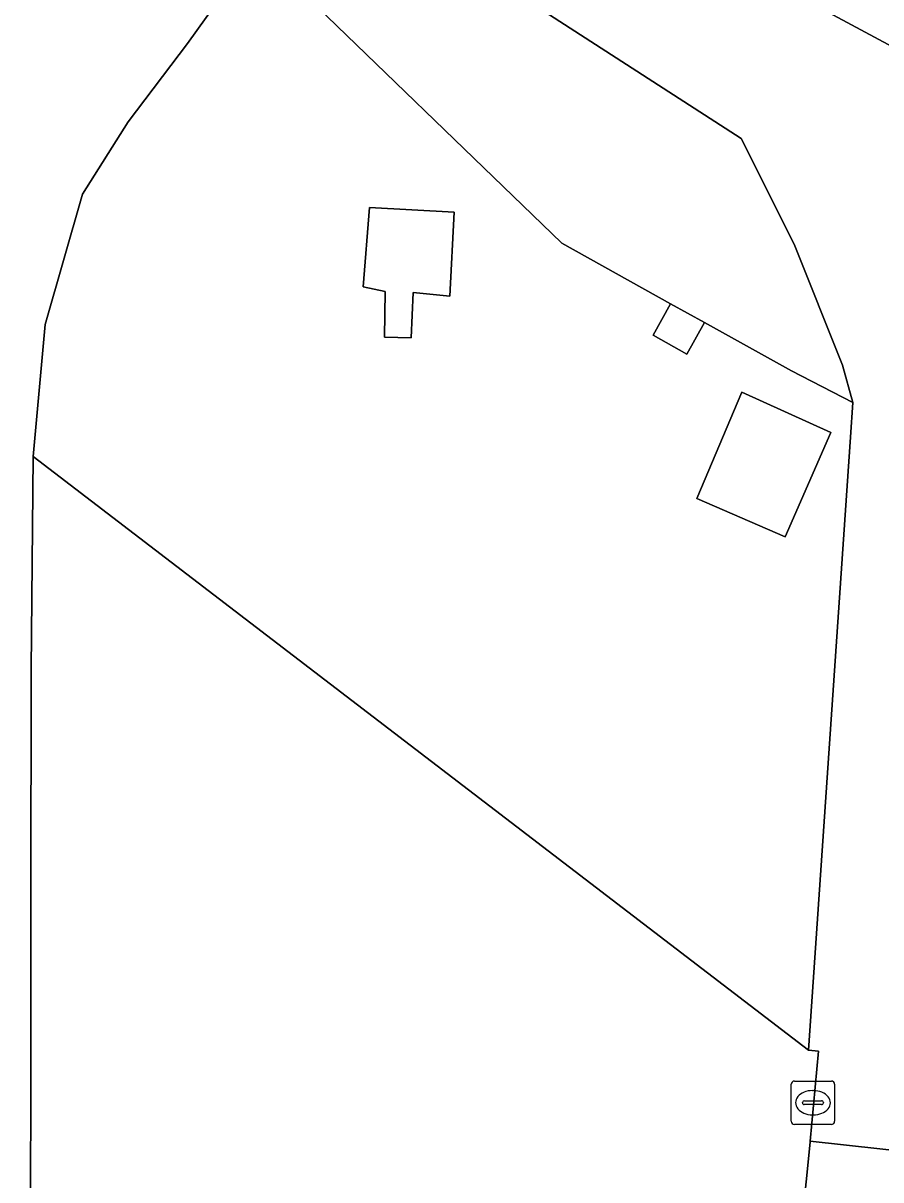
# Model space of a CAD drawing. Extents: x 157692 to 159674, y 381452 to 383291.
# Drawn here: x 157865.27 to 157885.08, y 382207.46 to 382234.17 of the extents above; entities that cross this region are included whole.
import ezdxf

# ---------------------------------------------------------------- set-up
doc = ezdxf.new("R2010")
doc.units = 0
for name, color, linetype in [('IMGEO_Berm_groen', 7, 'Continuous'), ('IMGEO_Fietspad_gesloten', 7, 'Continuous'), ('IMGEO_Kolk', 7, 'Continuous'), ('IMGEO_Rijbaan_autoweg', 7, 'Continuous'), ('IMGEO_Rijbaan_lokaal_open', 7, 'Continuous'), ('IMGEO_Terreindeel_gesloten', 7, 'Continuous'), ('IMGEO_Verkeerseiland_groen', 7, 'Continuous'), ('IMGEO_Voetpad_open', 7, 'Continuous')]:
    doc.layers.add(name, color=color, linetype=linetype)

msp = doc.modelspace()

# ---------------------------------------------------------------- linework, layer by layer
at = {"layer": 'IMGEO_Berm_groen'}
for points in [[(157865.51, 382224.16), (157883.411, 382210.448), (157884.383, 382224.609), (157884.435, 382225.406), (157883.02, 382226.136), (157881.012, 382227.253), (157880.598, 382226.524), (157879.825, 382226.965), (157880.225, 382227.69), (157877.714, 382229.086), (157871.162, 382235.426), (157870.657, 382235.915), (157869.073, 382233.701), (157867.699, 382231.891), (157866.649, 382230.219), (157865.783, 382227.207)], [(157873.633, 382227.974), (157873.125, 382228.08), (157873.274, 382229.908), (157875.23, 382229.806), (157875.132, 382227.866), (157874.282, 382227.946), (157874.239, 382226.904), (157873.623, 382226.918)], [(157883.926, 382224.714), (157882.873, 382222.306), (157880.832, 382223.192), (157881.869, 382225.647)]]:
    msp.add_lwpolyline(points, close=True, dxfattribs=at)
msp.add_lwpolyline([(157879.665, 382180.423), (157881.502, 382189.485), (157881.746, 382191.053), (157882.032, 382194.278), (157883.45, 382208.325), (157883.452, 382208.349), (157883.64, 382210.431), (157883.411, 382210.448), (157865.51, 382224.16), (157865.463, 382219.243), (157865.456, 382213.905), (157865.442, 382202.79), (157865.514, 382195.617), (157865.706, 382188.662), (157865.807, 382181.631)], dxfattribs=at)
at = {"layer": 'IMGEO_Fietspad_gesloten'}
for points in [[(157848.412, 382260.957), (157850.287, 382259.188), (157856.793, 382252.784), (157861.208, 382248.532), (157861.215, 382248.525), (157863.462, 382246.327), (157863.476, 382246.314), (157872.503, 382237.548), (157881.858, 382231.503), (157883.081, 382229.065), (157884.194, 382226.272), (157884.435, 382225.406), (157884.383, 382224.609), (157883.411, 382210.448), (157883.64, 382210.431), (157883.452, 382208.349), (157885.895, 382208.078)], [(157885.6, 382208.527), (157885.754, 382210.527), (157885.993, 382210.533), (157886.686, 382219.097), (157887.143, 382223.527), (157887.473, 382226.794), (157887.475, 382228.381), (157892.225, 382226.066), (157893.947, 382229.166), (157890.555, 382230.792), (157885.251, 382233.674), (157883.141, 382234.819)]]:
    msp.add_lwpolyline(points, dxfattribs=at)
at = {"layer": 'IMGEO_Kolk'}
for p, q in [((157883.013, 382208.811), (157883.013, 382209.663)), ((157883.088, 382209.737), (157883.94, 382209.737)), ((157884.014, 382209.663), (157884.014, 382208.811)), ((157883.501, 382209.517), (157883.526, 382209.517)), ((157883.272, 382209.231), (157883.272, 382209.243)), ((157883.71, 382209.194), (157883.312, 382209.194)), ((157883.315, 382209.28), (157883.713, 382209.28)), ((157883.756, 382209.243), (157883.756, 382209.231)), ((157883.524, 382208.957), (157883.499, 382208.957)), ((157883.94, 382208.737), (157883.088, 382208.737))]:
    msp.add_line(p, q, dxfattribs=at)
for points in [[(157883.013, 382208.811), (157883.013, 382209.663)], [(157883.088, 382209.737), (157883.94, 382209.737)], [(157884.014, 382209.663), (157884.014, 382208.811)], [(157883.94, 382208.737), (157883.088, 382208.737)]]:
    msp.add_lwpolyline(points, dxfattribs=at)
for centre, radius, start, end in [((157883.09, 382209.661), 0.0765, 91.552, 178.448), ((157883.09, 382209.661), 0.0765, 91.552, 178.448), ((157883.938, 382209.661), 0.0765, 1.552, 88.448), ((157883.938, 382209.661), 0.0765, 1.552, 88.448), ((157883.312, 382209.24), 0.0403, 85.8775, 175.7526), ((157883.309, 382209.23), 0.0366, 178.938, 274.7102), ((157883.713, 382209.237), 0.043, 264.8664, 352.4533), ((157883.717, 382209.242), 0.0386, 1.7309, 96.639), ((157883.09, 382208.813), 0.0765, 181.552, 268.448), ((157883.09, 382208.813), 0.0765, 181.552, 268.448), ((157883.938, 382208.813), 0.0765, 271.552, 358.448), ((157883.938, 382208.813), 0.0765, 271.552, 358.448)]:
    msp.add_arc(centre, radius, start, end, dxfattribs=at)
for centre, major_axis, ratio, start_param, end_param in [((157883.5, 382209.237), (-0.387, 0.002), 0.722429, 4.712389, 7.853982), ((157883.525, 382209.237), (-0.39, 0.002), 0.717154, 1.570796, 4.712389)]:
    msp.add_ellipse(centre, major_axis=major_axis, ratio=ratio, start_param=start_param, end_param=end_param, dxfattribs=at)
at = {"layer": 'IMGEO_Rijbaan_autoweg'}
msp.add_lwpolyline([(157865.05, 382154.363), (157865.425, 382160.91), (157865.683, 382167.858), (157865.752, 382174.684), (157865.807, 382181.631), (157865.706, 382188.662), (157865.514, 382195.617), (157865.442, 382202.79), (157865.456, 382213.905), (157865.463, 382219.243), (157865.51, 382224.16), (157865.783, 382227.207), (157866.649, 382230.219), (157867.699, 382231.891), (157869.073, 382233.701), (157870.657, 382235.915)], dxfattribs=at)
at = {"layer": 'IMGEO_Rijbaan_lokaal_open'}
msp.add_lwpolyline([(157886.308, 382207.941), (157885.895, 382208.078), (157883.452, 382208.349), (157883.45, 382208.325), (157882.032, 382194.278), (157881.746, 382191.053), (157881.502, 382189.485), (157879.665, 382180.423), (157879.119, 382176.57), (157878.597, 382173.907), (157877.157, 382167.036), (157884.009, 382165.611), (157885.174, 382171.328), (157885.317, 382171.894), (157887.484, 382180.448), (157888.184, 382182.824), (157888.947, 382185.001), (157890.067, 382188.209), (157891.299, 382191.344), (157894.068, 382198.036)], dxfattribs=at)
at = {"layer": 'IMGEO_Terreindeel_gesloten'}
msp.add_lwpolyline([(157873.633, 382227.974), (157873.623, 382226.918), (157874.239, 382226.904), (157874.282, 382227.946), (157875.132, 382227.866), (157875.23, 382229.806), (157873.274, 382229.908), (157873.125, 382228.08)], close=True, dxfattribs=at)
at = {"layer": 'IMGEO_Verkeerseiland_groen'}
msp.add_lwpolyline([(157883.141, 382234.819), (157885.251, 382233.674), (157890.555, 382230.792), (157893.947, 382229.166), (157893.998, 382229.142), (157894.467, 382228.922), (157894.669, 382228.886)], dxfattribs=at)
at = {"layer": 'IMGEO_Voetpad_open'}
for points in [[(157881.858, 382231.503), (157872.503, 382237.548), (157870.657, 382235.915), (157871.162, 382235.426), (157877.714, 382229.086), (157880.225, 382227.69), (157881.012, 382227.253), (157883.02, 382226.136), (157884.435, 382225.406), (157884.194, 382226.272), (157883.081, 382229.065)], [(157881.012, 382227.253), (157880.225, 382227.69), (157879.825, 382226.965), (157880.598, 382226.524)], [(157883.926, 382224.714), (157881.869, 382225.647), (157880.832, 382223.192), (157882.873, 382222.306)]]:
    msp.add_lwpolyline(points, close=True, dxfattribs=at)

doc.saveas('drawing.dxf')
